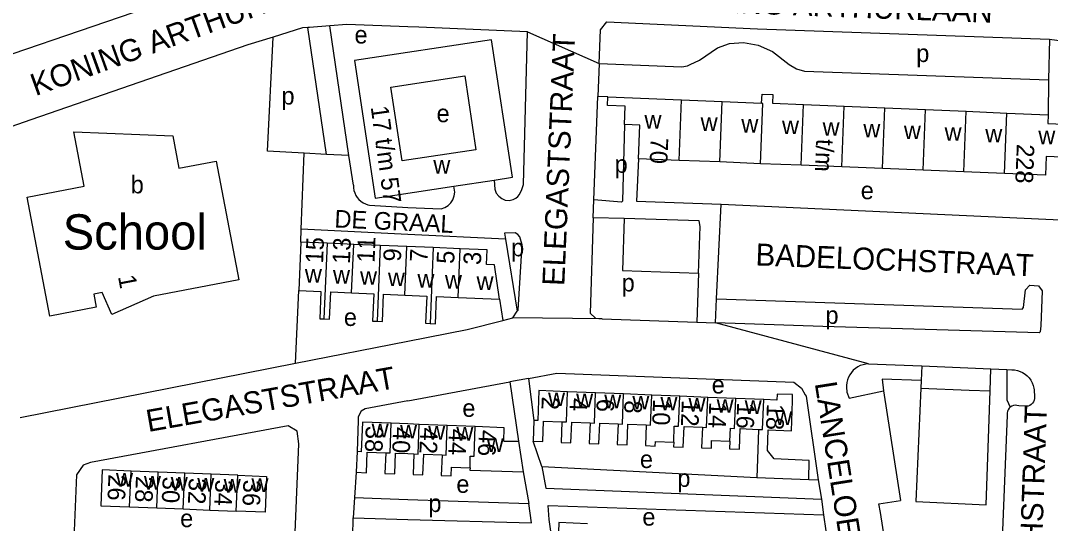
# Model space of a CAD drawing. Extents: x 159675 to 162108, y 386471 to 388472.
# Drawn here: x 160612.1 to 160845.9, y 386761.3 to 386875.3 of the extents above; entities that cross this region are included whole.
import ezdxf

# ---------------------------------------------------------------- set-up
doc = ezdxf.new("R2010")
doc.units = 0
for name, color, linetype in [('BLT_Basislijn', 7, 'Continuous'), ('BLT_Bebouwing', 7, 'Continuous'), ('BLT_Bebouwing_beschrifting', 7, 'Continuous'), ('BLT_Centroide', 7, 'Continuous'), ('BLT_Huisnummer', 7, 'Continuous'), ('BLT_Huisnummer_ tussenligend', 7, 'Continuous'), ('BLT_Huisnummer_reeks', 7, 'Continuous'), ('BLT_Onderverdeling_panden', 7, 'Continuous'), ('BLT_Straatnaam', 7, 'Continuous'), ('BLT_Straatnaam_verkleind', 7, 'Continuous'), ('BLT_Vlakafsluiter', 7, 'Continuous')]:
    doc.layers.add(name, color=color, linetype=linetype)

msp = doc.modelspace()

# ---------------------------------------------------------------- linework, layer by layer
at = {"layer": 'BLT_Basislijn'}
for p, q in [((160677.69, 386873.76), (160677.34, 386873.74)), ((160681.57, 386844.97), (160677.34, 386873.74)), ((160682.33, 386874.13), (160677.69, 386873.76)), ((160686.66, 386844.69), (160682.33, 386874.13)), ((160702.54, 386873.78), (160700, 386873.88)), ((160779.39, 386873.41), (160845.65, 386871.08)), ((160668.18, 386845.7), (160669.46, 386871.57)), ((160845.65, 386871.08), (160845.48, 386861.84)), ((160845.65, 386871.08), (160852.03, 386870.21)), ((160743.42, 386865.54), (160743.14, 386858.09)), ((160845.48, 386861.84), (160845.34, 386853.96)), ((160742.24, 386834.66), (160743.14, 386858.09)), ((160614.46, 386852.78), (160603.9, 386849.14)), ((160676.47, 386845.24), (160668.18, 386845.7)), ((160675.77, 386828), (160676.47, 386845.24)), ((160681.57, 386844.97), (160676.47, 386845.24)), ((160686.66, 386844.69), (160681.57, 386844.97)), ((160687.65, 386837.97), (160686.66, 386844.69)), ((160691.35, 386833.46), (160700, 386832.93)), ((160742.05, 386830.61), (160742.24, 386834.66)), ((160770.08, 386812.23), (160771.16, 386833.71)), ((160771.16, 386833.71), (160849.78, 386830.06)), ((160749.14, 386830.44), (160742.05, 386830.61)), ((160675.72, 386825.06), (160675.77, 386828)), ((160700, 386826.82), (160675.77, 386828)), ((160722.17, 386825.73), (160700, 386826.82)), ((160722.17, 386825.73), (160724.84, 386809.38)), ((160765.99, 386818.01), (160765.65, 386806.91)), ((160674.53, 386797.59), (160675.27, 386814.07)), ((160720.84, 386812.16), (160721.57, 386807.3)), ((160769.89, 386806.78), (160770.08, 386812.23)), ((160765.65, 386806.91), (160769.89, 386806.78)), ((160794.25, 386805.93), (160769.89, 386806.78)), ((160674.53, 386797.59), (160700, 386802.59)), ((160612.05, 386785.32), (160674.53, 386797.59)), ((160804.61, 386797.47), (160816.71, 386796.98)), ((160816.71, 386796.98), (160816.56, 386793.69)), ((160816.71, 386796.98), (160832.36, 386796.34)), ((160832.18, 386791.34), (160832.36, 386796.34)), ((160832.36, 386796.34), (160836, 386796.19)), ((160836, 386796.19), (160837.1, 386796.14)), ((160727.41, 386794.16), (160723.15, 386793.42)), ((160727.41, 386794.16), (160728.63, 386784.64)), ((160816.56, 386793.69), (160816.49, 386791.98)), ((160700, 386789.11), (160723.15, 386793.42)), ((160723.15, 386793.42), (160725.15, 386779.95)), ((160807.96, 386791.31), (160811.85, 386766.51)), ((160816.49, 386791.98), (160827.47, 386791.53)), ((160827.47, 386791.53), (160832.18, 386791.34)), ((160842.18, 386791.56), (160842.28, 386790)), ((160840.53, 386787.85), (160838.68, 386787.95)), ((160836.05, 386785.8), (160833.8, 386729.16)), ((160730.47, 386774.18), (160728.44, 386779.91)), ((160688.3, 386772.87), (160687.94, 386767.14)), ((160726.21, 386772.95), (160727.45, 386765.78)), ((160730.47, 386774.18), (160779.21, 386771.72)), ((160791.01, 386771.24), (160793.19, 386771.15)), ((160793.19, 386771.15), (160793.91, 386766.79)), ((160687.94, 386767.14), (160687.64, 386762.52)), ((160687.94, 386767.14), (160700, 386766.72)), ((160700, 386766.72), (160727.45, 386765.78)), ((160793.91, 386766.79), (160794.38, 386763.24)), ((160794.38, 386763.24), (160797.48, 386741.72)), ((160813.34, 386726.25), (160807.3, 386763.77)), ((160687.52, 386758.32), (160687.64, 386762.52)), ((160687.64, 386762.52), (160700, 386762.17))]:
    msp.add_line(p, q, dxfattribs=at)
for points in [[(160637.62, 386877.04), (160598.11, 386863.6), (160593.86, 386862.86)], [(160677.34, 386873.74), (160676.07, 386873.64), (160669.46, 386871.57)], [(160700, 386873.88), (160686.17, 386874.43), (160682.33, 386874.13)], [(160727.2, 386872.79), (160702.54, 386873.78)], [(160743.42, 386865.54), (160743.78, 386873.2), (160745.18, 386874.99), (160779.39, 386873.41)], [(160669.46, 386871.57), (160663.73, 386869.78), (160614.46, 386852.78)], [(160723.04, 386834.48), (160723.94, 386834.75), (160724.55, 386835.03), (160725.01, 386835.39), (160725.36, 386835.9), (160725.89, 386836.98), (160726.27, 386838.14), (160727.2, 386872.79)], [(160743.42, 386865.54), (160762.18, 386864.83), (160763.51, 386865.07), (160764.13, 386865.32), (160766.21, 386866.32), (160770.28, 386869.15), (160773.06, 386870.1), (160776.22, 386870.35), (160779.54, 386869.77), (160782.82, 386868.27), (160786.56, 386865.36), (160788.22, 386864.37), (160790.09, 386863.83), (160845.48, 386861.84)], [(160745.38, 386858.02), (160743.14, 386858.09)], [(160749.18, 386851.71), (160748.78, 386834.38), (160748.5, 386834.14), (160742.24, 386834.66)], [(160752.38, 386843.98), (160751.95, 386834.36), (160771.16, 386833.71)], [(160719.59, 386839.14), (160719.73, 386837.05), (160720.06, 386836.17), (160720.65, 386835.49), (160721.36, 386834.93), (160722.12, 386834.61), (160723.04, 386834.48)], [(160687.65, 386837.97), (160687.67, 386837.38), (160687.77, 386836.79), (160687.95, 386836.22), (160688.21, 386835.68), (160688.53, 386835.18), (160688.92, 386834.73), (160689.36, 386834.34), (160689.86, 386834), (160690.39, 386833.74), (160690.95, 386833.55), (160691.35, 386833.46)], [(160708.38, 386832.9), (160709.16, 386833.35), (160709.8, 386833.98), (160710.2, 386834.68), (160710.56, 386835.58), (160710.65, 386836.43), (160710.43, 386837.73)], [(160700, 386832.93), (160707.61, 386832.65), (160708.38, 386832.9)], [(160742.05, 386830.61), (160741.43, 386808.94), (160742.63, 386807.84), (160744.13, 386807.68), (160765.65, 386806.91)], [(160749.14, 386830.44), (160748.73, 386818.65), (160765.99, 386818.01)], [(160765.99, 386818.01), (160766.38, 386828.64), (160766.18, 386829.88), (160749.14, 386830.44)], [(160724.84, 386809.38), (160725.03, 386809.67), (160725.97, 386824.43), (160725.42, 386826.3), (160724.97, 386826.81), (160724.39, 386827.14), (160721.94, 386827.13), (160722.17, 386825.73)], [(160770.08, 386812.23), (160839.48, 386809.83), (160839.79, 386810.21), (160840.24, 386814.26), (160841.2, 386815.33), (160843.21, 386815.17), (160844.01, 386814), (160843.71, 386806.09), (160843.58, 386804.76), (160843.31, 386804.5), (160794.25, 386805.93)], [(160721.57, 386807.3), (160723.84, 386807.89), (160724.84, 386809.38)], [(160700, 386802.59), (160713.49, 386805.24), (160721.57, 386807.3)], [(160804.61, 386797.47), (160803.97, 386797.42), (160803.34, 386797.28), (160802.73, 386797.07), (160802.15, 386796.78), (160801.62, 386796.43), (160801.13, 386796.01), (160800.7, 386795.53), (160800.32, 386795.01), (160800.02, 386794.44), (160799.79, 386793.84), (160799.64, 386793.21), (160799.56, 386792.57), (160799.57, 386791.93), (160799.65, 386791.29), (160799.7, 386791.07)], [(160836, 386796.19), (160836, 386789.32), (160836.74, 386787.64)], [(160837.1, 386796.14), (160837.74, 386796.09), (160838.38, 386795.97), (160838.99, 386795.76), (160839.57, 386795.49), (160840.11, 386795.14), (160840.6, 386794.73), (160841.04, 386794.26), (160841.42, 386793.74), (160841.73, 386793.17), (160841.96, 386792.58), (160842.12, 386791.95), (160842.18, 386791.56)], [(160727.41, 386794.16), (160733.87, 386795.37), (160787.6, 386793.3), (160789.35, 386791.95), (160790.2, 386790.46)], [(160816.56, 386793.69), (160807.69, 386793.99), (160807.96, 386791.31)], [(160799.7, 386791.07), (160800.19, 386789.71), (160807.96, 386791.31)], [(160816.49, 386791.98), (160815.33, 386766.22), (160831.29, 386765.53), (160832.18, 386791.34)], [(160700, 386789.11), (160690.31, 386787.3), (160689.45, 386786.71), (160688.76, 386785.46), (160688.71, 386784.64), (160688.48, 386777.59)], [(160790.2, 386790.46), (160790.4, 386790.11), (160793.19, 386771.15)], [(160842.28, 386790), (160842.28, 386789.6), (160842.19, 386789.21), (160842.03, 386788.85), (160841.8, 386788.52), (160841.51, 386788.25), (160841.18, 386788.04), (160840.8, 386787.9), (160840.53, 386787.85)], [(160836.74, 386787.64), (160836.51, 386787.39), (160836.28, 386787.07), (160836.12, 386786.71), (160836.04, 386786.32), (160836.03, 386785.92), (160836.05, 386785.8)], [(160838.68, 386787.95), (160838.29, 386788.05), (160837.9, 386788.07), (160837.5, 386788.01), (160837.13, 386787.87), (160836.74, 386787.64)], [(160674.18, 386753.01), (160674.21, 386753.75), (160675.24, 386779.34), (160674.86, 386782.22), (160672.82, 386783.38), (160627.98, 386775.13), (160626.29, 386774.51), (160624.8, 386772.28), (160624.15, 386755.94), (160624.11, 386755.13)], [(160730.47, 386774.18), (160731.31, 386769.29), (160793.91, 386766.79)], [(160700, 386762.17), (160728.06, 386761.38), (160727.45, 386765.78)], [(160807.3, 386763.77), (160806.92, 386765.74), (160811.85, 386766.51)], [(160733.14, 386754.84), (160732.11, 386762.18), (160731.85, 386765.31), (160794.38, 386763.24)]]:
    msp.add_lwpolyline(points, dxfattribs=at)
at = {"layer": 'BLT_Bebouwing'}
for p, q in [((160780.33, 386856.55), (160780.43, 386858.62)), ((160780.43, 386858.62), (160782.84, 386858.51)), ((160782.84, 386858.51), (160782.8, 386856.57)), ((160749.18, 386851.71), (160749.38, 386855.91)), ((160782.8, 386856.57), (160789.84, 386856.28)), ((160789.84, 386856.28), (160799.07, 386855.89)), ((160799.07, 386855.89), (160808.3, 386855.51)), ((160808.3, 386855.51), (160817.52, 386855.12)), ((160817.52, 386855.12), (160826.75, 386854.74)), ((160826.75, 386854.74), (160835.98, 386854.35)), ((160835.98, 386854.35), (160845.34, 386853.96)), ((160761.6, 386843.61), (160752.38, 386843.98)), ((160770.83, 386843.24), (160761.6, 386843.61)), ((160780.05, 386842.86), (160770.83, 386843.24)), ((160789.28, 386842.49), (160780.05, 386842.86)), ((160850.45, 386844.28), (160844.95, 386844.46)), ((160798.51, 386842.11), (160789.28, 386842.49)), ((160807.74, 386841.74), (160798.51, 386842.11)), ((160816.96, 386841.36), (160807.74, 386841.74)), ((160826.19, 386840.99), (160816.96, 386841.36)), ((160835.42, 386840.61), (160826.19, 386840.99)), ((160844.79, 386840.23), (160835.42, 386840.61)), ((160710.43, 386837.73), (160719.59, 386839.14)), ((160675.72, 386825.06), (160675.27, 386814.07)), ((160681.71, 386824.81), (160675.72, 386825.06)), ((160687.73, 386824.56), (160681.71, 386824.81)), ((160693.74, 386824.32), (160687.73, 386824.56)), ((160699.76, 386824.07), (160693.74, 386824.32)), ((160705.78, 386823.82), (160699.76, 386824.07)), ((160711.9, 386823.56), (160705.78, 386823.82)), ((160711.47, 386812.53), (160720.84, 386812.16)), ((160742.64, 386790.89), (160736.27, 386791.14)), ((160749, 386790.63), (160742.64, 386790.89)), ((160755.37, 386790.38), (160749, 386790.63)), ((160761.73, 386790.12), (160755.37, 386790.38)), ((160768.1, 386789.87), (160761.73, 386790.12)), ((160774.46, 386789.61), (160768.1, 386789.87)), ((160780.83, 386789.36), (160774.46, 386789.61)), ((160728.63, 386784.64), (160728.44, 386779.91)), ((160700, 386783.84), (160696.21, 386783.99)), ((160702.58, 386783.74), (160700, 386783.84)), ((160708.95, 386783.49), (160702.58, 386783.74)), ((160715.32, 386783.25), (160708.95, 386783.49)), ((160721.77, 386779.95), (160725.15, 386779.95)), ((160725.15, 386779.95), (160726.21, 386772.95)), ((160688.48, 386777.59), (160688.3, 386772.87)), ((160700, 386777.11), (160701.4, 386777.05)), ((160643.38, 386772.9), (160637.18, 386773.14)), ((160649.39, 386772.67), (160643.38, 386772.9)), ((160655.41, 386772.43), (160649.39, 386772.67)), ((160661.43, 386772.2), (160655.41, 386772.43)), ((160643.02, 386764.79), (160649.04, 386764.56)), ((160649.04, 386764.56), (160655.06, 386764.32))]:
    msp.add_line(p, q, dxfattribs=at)
for points in [[(160719.59, 386839.14), (160723.78, 386839.78), (160719.04, 386870.97), (160687.88, 386866.22), (160692.6, 386835.04), (160710.43, 386837.73)], [(160749.38, 386855.91), (160745.31, 386856.08), (160745.38, 386858.02)], [(160745.38, 386858.02), (160762.15, 386857.31)], [(160762.15, 386857.31), (160771.38, 386856.93)], [(160771.38, 386856.93), (160780.33, 386856.55)], [(160845.34, 386853.96), (160845.29, 386851.95), (160850.78, 386851.71), (160850.45, 386844.28)], [(160752.38, 386843.98), (160752.69, 386851.59), (160749.18, 386851.71)], [(160844.95, 386844.46), (160844.79, 386840.23)], [(160720.84, 386812.16), (160719.68, 386819.94), (160717.89, 386820.01), (160718.02, 386823.31), (160711.9, 386823.56)], [(160675.27, 386814.07), (160680.29, 386813.87), (160680.04, 386807.7), (160680.98, 386807.66)], [(160680.98, 386807.66), (160682.23, 386807.6), (160682.51, 386813.78), (160687.26, 386813.58)], [(160687.26, 386813.58), (160692.3, 386813.36), (160692.02, 386807.18), (160693.02, 386807.13)], [(160693.02, 386807.13), (160694.24, 386807.07), (160694.51, 386813.28), (160699.3, 386813.07)], [(160699.3, 386813.07), (160704.3, 386812.85), (160704.02, 386806.67), (160705.06, 386806.61)], [(160705.06, 386806.61), (160706.27, 386806.55), (160706.55, 386812.72), (160711.47, 386812.53)], [(160736.27, 386791.14), (160729.76, 386791.41), (160729.49, 386784.61), (160728.63, 386784.64)], [(160787.36, 386790.49), (160783.82, 386790.62), (160783.77, 386789.24), (160780.83, 386789.36)], [(160791.01, 386771.24), (160791.11, 386775.57), (160783.14, 386775.9), (160781.66, 386777.84), (160781.84, 386782.52), (160787.08, 386782.31), (160787.35, 386789.1), (160787.36, 386790.49)], [(160728.44, 386779.91), (160730.65, 386779.82), (160730.84, 386784.5), (160735, 386784.34)], [(160735, 386784.34), (160734.81, 386779.66), (160737.03, 386779.58), (160737.21, 386784.26), (160741.37, 386784.09)], [(160696.21, 386783.99), (160689.69, 386784.24), (160689.43, 386777.55), (160688.48, 386777.59)], [(160721.77, 386779.95), (160721.89, 386782.99), (160715.32, 386783.25)], [(160741.37, 386784.09), (160741.19, 386779.42), (160743.4, 386779.33), (160743.59, 386784.01), (160747.75, 386783.84)], [(160747.75, 386783.84), (160747.57, 386779.17), (160749.78, 386779.08), (160749.96, 386783.76), (160754.12, 386783.6)], [(160754.12, 386783.6), (160753.94, 386778.92), (160756.16, 386778.83), (160756.2, 386779.86), (160760.36, 386779.7)], [(160760.36, 386779.7), (160760.32, 386778.67), (160762.53, 386778.58), (160762.72, 386783.26), (160766.88, 386783.1)], [(160766.88, 386783.1), (160766.69, 386778.42), (160768.91, 386778.34), (160768.98, 386780.11), (160773.14, 386779.95)], [(160773.14, 386779.95), (160773.07, 386778.17), (160775.28, 386778.09), (160775.47, 386782.77), (160779.63, 386782.6)], [(160779.63, 386782.6), (160779.44, 386777.93), (160779.21, 386771.72)], [(160688.3, 386772.87), (160690.6, 386772.78), (160690.78, 386777.47), (160695.02, 386777.3)], [(160695.02, 386777.3), (160694.83, 386772.63), (160697.05, 386772.54), (160697.24, 386777.22), (160700, 386777.11)], [(160701.4, 386777.05), (160701.22, 386772.38), (160703.44, 386772.29), (160703.62, 386776.97), (160707.79, 386776.81)], [(160707.79, 386776.81), (160707.61, 386772.13), (160709.83, 386772.04), (160709.96, 386774.03), (160714.13, 386773.87)], [(160637.18, 386773.14), (160630.63, 386773.4), (160630.31, 386765.29), (160636.83, 386765.04)], [(160714.13, 386773.87), (160714.11, 386773.33), (160726.21, 386772.95)], [(160661.43, 386772.2), (160667.91, 386771.94), (160667.6, 386763.83), (160661.08, 386764.08)], [(160779.21, 386771.72), (160791.01, 386771.24)], [(160636.82, 386765.04), (160643.02, 386764.79)], [(160655.06, 386764.32), (160661.07, 386764.08)], [(160740.82, 386761.2), (160734.3, 386761.46), (160734.04, 386754.8), (160733.14, 386754.84)]]:
    msp.add_lwpolyline(points, dxfattribs=at)
for points in [[(160696.18, 386860.21), (160712.92, 386862.76), (160715.47, 386846.02), (160698.72, 386843.53)], [(160624.2, 386850.07), (160646.65, 386849.16), (160648.06, 386841.84), (160656.51, 386843.46), (160661.66, 386816.55), (160642.32, 386812.85), (160632.85, 386808.64), (160630.64, 386813.62), (160628.72, 386813.26), (160629.26, 386810.35), (160618.76, 386808.31), (160613.6, 386835.24), (160626.56, 386837.73)]]:
    msp.add_lwpolyline(points, close=True, dxfattribs=at)
at = {"layer": 'BLT_Onderverdeling_panden'}
for p, q in [((160761.6, 386843.61), (160762.15, 386857.31)), ((160770.83, 386843.24), (160771.38, 386856.93)), ((160789.28, 386842.49), (160789.84, 386856.28)), ((160798.51, 386842.11), (160799.07, 386855.89)), ((160807.74, 386841.74), (160808.3, 386855.51)), ((160816.96, 386841.36), (160817.52, 386855.12)), ((160826.19, 386840.99), (160826.75, 386854.74)), ((160835.42, 386840.61), (160835.98, 386854.35)), ((160681.71, 386824.81), (160680.98, 386807.66)), ((160687.26, 386813.58), (160687.73, 386824.56)), ((160693.74, 386824.32), (160693.02, 386807.13)), ((160699.3, 386813.07), (160699.76, 386824.07)), ((160705.78, 386823.82), (160705.06, 386806.61)), ((160711.47, 386812.53), (160711.9, 386823.56)), ((160636.82, 386765.04), (160637.18, 386773.14)), ((160643.02, 386764.79), (160643.38, 386772.9)), ((160649.04, 386764.56), (160649.39, 386772.67)), ((160655.06, 386764.32), (160655.41, 386772.43)), ((160661.07, 386764.08), (160661.43, 386772.2))]:
    msp.add_line(p, q, dxfattribs=at)
for points in [[(160780.05, 386842.86), (160780.61, 386856.54), (160780.33, 386856.55)], [(160735, 386784.34), (160736, 386784.3), (160736.27, 386791.14)], [(160741.37, 386784.09), (160742.36, 386784.05), (160742.64, 386790.89)], [(160747.75, 386783.84), (160748.73, 386783.81), (160749, 386790.63)], [(160754.12, 386783.6), (160755.09, 386783.56), (160755.37, 386790.38)], [(160760.36, 386779.7), (160760.5, 386783.35), (160761.46, 386783.31), (160761.73, 386790.12)], [(160766.88, 386783.1), (160767.83, 386783.06), (160768.1, 386789.87)], [(160773.14, 386779.95), (160773.25, 386782.85), (160774.19, 386782.82), (160774.46, 386789.61)], [(160779.63, 386782.6), (160780.56, 386782.57), (160780.83, 386789.36)], [(160695.02, 386777.3), (160695.98, 386777.26), (160696.21, 386783.99)], [(160701.4, 386777.05), (160702.34, 386777.01), (160702.58, 386783.74)], [(160707.79, 386776.81), (160708.7, 386776.77), (160708.95, 386783.49)], [(160714.13, 386773.87), (160714.18, 386776.56), (160715.08, 386776.53), (160715.32, 386783.25)]]:
    msp.add_lwpolyline(points, dxfattribs=at)
at = {"layer": 'BLT_Vlakafsluiter'}
for p, q in [((160727.2, 386872.79), (160743.42, 386865.54)), ((160744.13, 386807.68), (160723.84, 386807.89)), ((160804.61, 386797.47), (160769.89, 386806.78))]:
    msp.add_line(p, q, dxfattribs=at)

# ---------------------------------------------------------------- texts
at = {"layer": 'BLT_Bebouwing_beschrifting'}
msp.add_text('School', height=8, dxfattribs=at).set_placement((160621.68, 386823.38))
at = {"layer": 'BLT_Centroide'}
for s, p in [('e', (160687.91, 386870.11)), ('p', (160815.42, 386865.91)), ('p', (160671.34, 386856.26)), ('e', (160706.54, 386852.27)), ('w', (160753.73, 386850.8)), ('w', (160766.48, 386850.27)), ('w', (160775.72, 386849.89)), ('w', (160784.95, 386849.56)), ('w', (160794.17, 386849.19)), ('w', (160803.41, 386848.81)), ('w', (160812.62, 386848.42)), ('w', (160821.86, 386848.05)), ('w', (160831.09, 386847.67)), ('w', (160843.13, 386847.28)), ('w', (160705.8, 386840.61)), ('p', (160746.95, 386840.78)), ('b', (160637.11, 386836.13)), ('e', (160802.82, 386834.8)), ('p', (160723.46, 386821.85)), ('w', (160676.65, 386815.88)), ('w', (160683.03, 386815.65)), ('w', (160689.17, 386815.4)), ('w', (160695.5, 386815.11)), ('w', (160702.2, 386814.78)), ('w', (160708.44, 386814.53)), ('w', (160715.61, 386814.23)), ('p', (160748.55, 386813.88)), ('e', (160685.5, 386806.06)), ('p', (160794.82, 386806.52)), ('e', (160768.99, 386790.74)), ('w', (160731.84, 386787.89)), ('w', (160738.22, 386787.64)), ('w', (160744.61, 386787.39)), ('w', (160750.98, 386787.14)), ('w', (160757.36, 386786.89)), ('w', (160763.73, 386786.62)), ('w', (160770.11, 386786.38)), ('w', (160776.48, 386786.12)), ('e', (160712.39, 386785.45)), ('w', (160783.4, 386783.62)), ('w', (160691.8, 386780.8)), ('w', (160698.25, 386780.55)), ('w', (160704.64, 386780.3)), ('w', (160711.03, 386780.05)), ('w', (160717.92, 386777.5)), ('e', (160752.7, 386773.84)), ('w', (160633.77, 386769.62)), ('p', (160761.19, 386769.56)), ('w', (160640.11, 386768.97)), ('w', (160646.2, 386768.72)), ('w', (160652.22, 386768.5)), ('w', (160658.23, 386768.25)), ('w', (160664.52, 386768.42)), ('e', (160711.03, 386768.22)), ('p', (160704.67, 386763.87)), ('e', (160648.33, 386760.44)), ('e', (160753.25, 386760.78))]:
    msp.add_text(s, height=4, dxfattribs=at).set_placement(p)
at = {"layer": 'BLT_Huisnummer'}
for s, rotation, p in [('15', 87.6619, (160680.77, 386820.18)), ('11', 87.6619, (160692.45, 386820.34)), ('7', 87.6619, (160704.45, 386820.49)), ('3', 87.6619, (160716.6, 386819.84)), ('1', 280.688, (160634.21, 386817.25)), ('2', 267.7077, (160730.45, 386790.09)), ('6', 267.7077, (160742.92, 386789.6)), ('10', 267.7077, (160755.71, 386789.53)), ('14', 267.7077, (160768.46, 386788.88)), ('18', 267.7077, (160781.54, 386788.47)), ('38', 267.7672, (160690.48, 386783.44)), ('42', 267.7672, (160702.87, 386783.07)), ('46', 267.7672, (160716.15, 386782.55)), ('26', 267.7407, (160632.07, 386772.48)), ('30', 267.7407, (160644.39, 386771.9)), ('36', 267.7407, (160662.7, 386771.23))]:
    msp.add_text(s, height=4, rotation=rotation, dxfattribs=at).set_placement(p)
at = {"layer": 'BLT_Huisnummer_ tussenligend'}
for s, rotation, p in [('13', 87.6619, (160686.87, 386820.09)), ('9', 87.6619, (160698.43, 386820.61)), ('5', 87.6619, (160710.53, 386820.08)), ('4', 267.7488, (160736.81, 386789.78)), ('8', 267.7488, (160749.23, 386789.23)), ('12', 267.7488, (160762.23, 386789.29)), ('16', 267.7488, (160774.79, 386788.76)), ('40', 267.7519, (160696.69, 386783.2)), ('44', 267.7519, (160709.39, 386782.79)), ('28', 267.4904, (160638.32, 386772.07)), ('32', 267.4904, (160650.34, 386771.65)), ('34', 267.4904, (160656.34, 386771.26))]:
    msp.add_text(s, height=4, rotation=rotation, dxfattribs=at).set_placement(p)
at = {"layer": 'BLT_Huisnummer_reeks'}
for s, rotation, p in [('17 t/m 57', 277.7927, (160691.58, 386855.72)), ('70', 267.6748, (160755.15, 386848.84)), ('t/m', 267.6736, (160792.74, 386848.52)), ('228', 267.671, (160838.27, 386847.36))]:
    msp.add_text(s, height=4, rotation=rotation, dxfattribs=at).set_placement(p)
at = {"layer": 'BLT_Straatnaam'}
for s, height, rotation, p in [('KONING ARTHURLAAN', 5, 19.8279, (160615.5, 386858.17)), ('KONING ARTHURLAAN', 4.9999, 357.828, (160759.18, 386877.58)), ('ELEGASTSTRAAT', 5, 87.5204, (160735.53, 386815.07)), ('BADELOCHSTRAAT', 5, 357.7292, (160778.88, 386819.8)), ('ELEGASTSTRAAT', 5, 10.0414, (160641.09, 386782)), ('LANCELOETSTRAAT', 5, 278.9448, (160792.37, 386793.07)), ('BADELOCHSTRAAT', 5, 88.0762, (160842.95, 386724.77))]:
    msp.add_text(s, height=height, rotation=rotation, dxfattribs=at).set_placement(p)
at = {"layer": 'BLT_Straatnaam_verkleind'}
msp.add_text('DE GRAAL', height=4, rotation=357.2913, dxfattribs=at).set_placement((160683.29, 386828.41))

doc.saveas('drawing.dxf')
